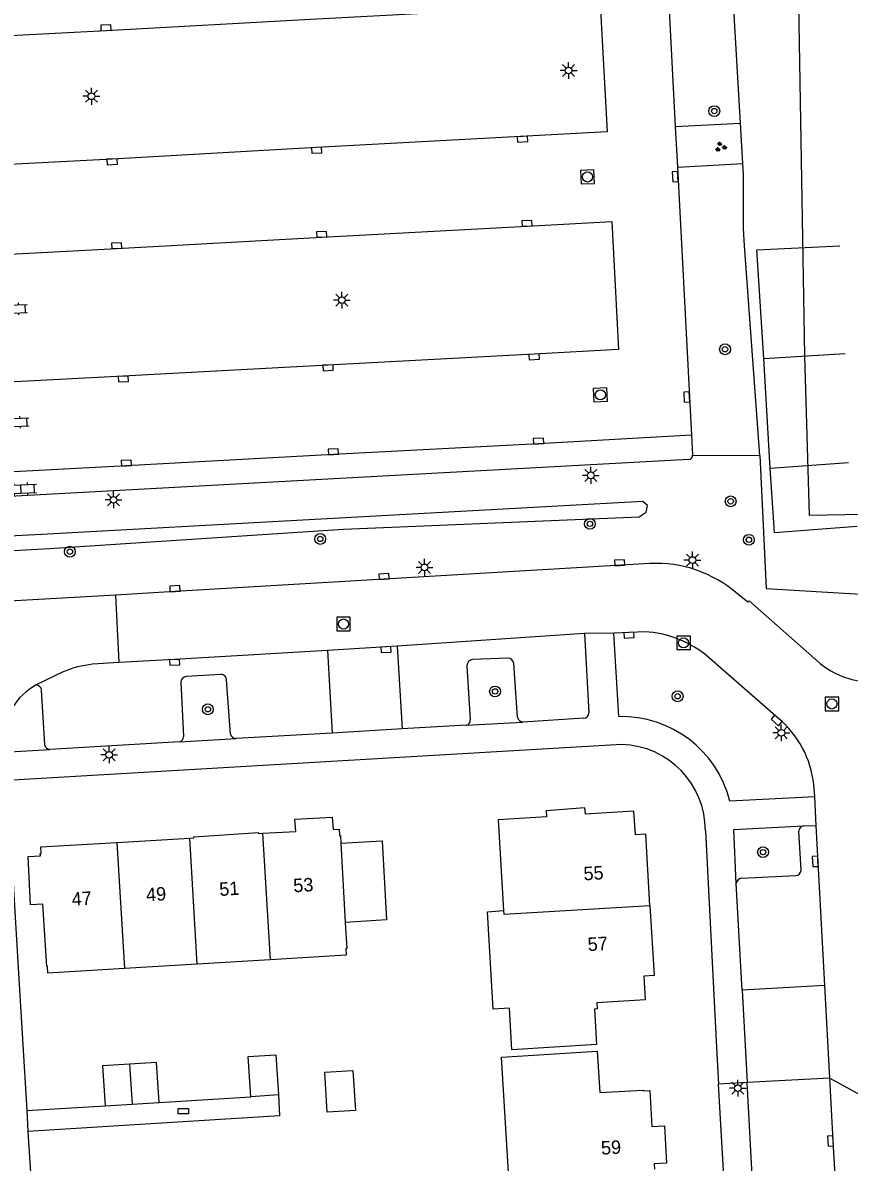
# Model space of a CAD drawing. Extents: x 131000 to 133013, y 393000 to 396501.
# Drawn here: x 132900 to 132961.1, y 394674 to 394758.4 of the extents above; entities that cross this region are included whole.
import ezdxf

# ---------------------------------------------------------------- set-up
doc = ezdxf.new("R2010")
doc.units = 0
for name, color, linetype in [('bs-afsc-poort', 7, 'Continuous'), ('gg-afsc-hekwerk', 7, 'Continuous'), ('gg-afsc-muur', 7, 'Continuous'), ('gg-anno-huisnummerreeks BGT', 7, 'Continuous'), ('gg-bbg-bijgebouw', 7, 'Continuous'), ('gg-bbg-hoofdgebouw', 7, 'Continuous'), ('gg-bbg-tussenscheiding', 7, 'Continuous'), ('gg-knt-plantopografie kant verharding', 7, 'Continuous'), ('gg-knt-verharding', 7, 'Continuous'), ('gg-knt-verharding nz', 7, 'Continuous'), ('gg-kntw-bovenkant insteek waterloop', 7, 'Continuous'), ('gt-grn-groengrens', 7, 'Continuous'), ('gt-grn-weggrens', 7, 'Continuous'), ('gt-symb-boom', 7, 'Continuous'), ('gt-symb-groenvak', 7, 'Continuous'), ('gt-symb-klinker verharding', 7, 'Continuous'), ('gt-symb-kolk', 7, 'Continuous'), ('gt-symb-kolk center center', 7, 'Continuous'), ('gt-symb-lichtmast', 7, 'Continuous'), ('gt-symb-rioolschacht', 7, 'Continuous')]:
    doc.layers.add(name, color=color, linetype=linetype)

# ---------------------------------------------------------------- blocks, each defined once
blk = doc.blocks.new('gt0-KOLK')
at = {"layer": 'gt-symb-kolk'}
blk.add_lwpolyline([(0, 0), (0.375, 0), (0.375, 0.4), (-0.375, 0.4), (-0.375, 0), (0, 0)], dxfattribs=at)
blk = doc.blocks.new('gt0-LMAST')
at = {"layer": 'gt-symb-lichtmast'}
for p, q in [((-0.182, 0.173), (-0.447, 0.438)), ((-0.005, 0.246), (-0.005, 0.621)), ((0.172, 0.173), (0.437, 0.438)), ((-0.255, -0.004), (-0.63, -0.004)), ((-0.182, -0.181), (-0.447, -0.446)), ((-0.005, -0.254), (-0.005, -0.629)), ((0.437, -0.446), (0.172, -0.181)), ((0.245, -0.004), (0.62, -0.004))]:
    blk.add_line(p, q, dxfattribs=at)
blk.add_circle((-0.005, -0.004), 0.25, dxfattribs=at)
blk = doc.blocks.new('gt0-KOLKCC')
at = {"layer": 'gt-symb-kolk center center'}
blk.add_lwpolyline([(-0.375, 0.2), (0.375, 0.2), (0.375, -0.2), (-0.375, -0.2)], close=True, dxfattribs=at)
blk = doc.blocks.new('gt0-KL1')
at = {"layer": 'gt-symb-klinker verharding'}
for p, q in [((-1.15, 0.3), (1.15, 0.3)), ((-1, -0.3), (-1, 0.3)), ((-0.5, 0.3), (-0.5, 0.45)), ((0, -0.3), (0, 0.3)), ((0.5, 0.3), (0.5, 0.45)), ((1, -0.3), (1, 0.3)), ((-1.15, -0.3), (1.15, -0.3)), ((-0.5, -0.45), (-0.5, -0.3)), ((0.5, -0.45), (0.5, -0.3))]:
    blk.add_line(p, q, dxfattribs=at)
blk = doc.blocks.new('gt0-BOOM')
at = {"layer": 'gt-symb-boom'}
for radius in [0.4, 0.2]:
    blk.add_circle((0, 0), radius, dxfattribs=at)
blk = doc.blocks.new('gt0-RS')
at = {"layer": 'gt-symb-rioolschacht'}
blk.add_lwpolyline([(-0.5, -0.5), (0.5, -0.5), (0.5, 0.5), (-0.5, 0.5)], close=True, dxfattribs=at)
blk.add_circle((0, 0), 0.375, dxfattribs=at)
blk = doc.blocks.new('gt0-GRVAK')
at = {"layer": 'gt-symb-groenvak'}
for p, q in [((-0.11, 0.189), (-0.228, 0.24)), ((-0.182, 0.153), (0.088, 0.153)), ((-0.091, 0.211), (-0.156, 0.322)), ((-0.047, 0.214), (-0.047, 0.393)), ((-0.004, 0.211), (0.061, 0.322)), ((0.015, 0.189), (0.133, 0.24)), ((0.262, -0.052), (0.197, 0.059)), ((0.305, -0.049), (0.305, 0.13)), ((0.349, -0.052), (0.414, 0.059)), ((-0.245, -0.228), (-0.363, -0.177)), ((-0.318, -0.264), (-0.047, -0.264)), ((-0.226, -0.206), (-0.291, -0.095)), ((-0.183, -0.203), (-0.183, -0.024)), ((-0.139, -0.206), (-0.074, -0.095)), ((-0.12, -0.228), (-0.002, -0.177)), ((0.243, -0.074), (0.125, -0.023)), ((0.17, -0.11), (0.441, -0.11)), ((0.368, -0.074), (0.486, -0.023))]:
    blk.add_line(p, q, dxfattribs=at)

msp = doc.modelspace()

# ---------------------------------------------------------------- linework, layer by layer
at = {"layer": 'bs-afsc-poort'}
msp.add_line((132953.395, 394741.861), (132953.314, 394743.13), dxfattribs=at)
at = {"layer": 'gg-afsc-hekwerk'}
for p, q in [((132953.097, 394750.946), (132951.844, 394772.602)), ((132953.27, 394747.951), (132953.097, 394750.946)), ((132953.32, 394747.094), (132953.27, 394747.951)), ((132953.314, 394743.13), (132953.32, 394747.094)), ((132953.395, 394741.861), (132953.314, 394743.13)), ((132954.522, 394726.324), (132953.395, 394741.861)), ((132910.053, 394678.386), (132916.829, 394678.824)), ((132900.241, 394677.798), (132906.04, 394678.145))]:
    msp.add_line(p, q, dxfattribs=at)
for points in [[(132954.522, 394726.324), (132955.006, 394716.467), (132965.31, 394715.85)], [(132918.893, 394678.964), (132918.97, 394677.421), (132900.335, 394676.252)]]:
    msp.add_lwpolyline(points, dxfattribs=at)
at = {"layer": 'gg-afsc-muur'}
for p, q in [((132954.294, 394741.573), (132960.446, 394741.847)), ((132954.826, 394733.523), (132954.294, 394741.573)), ((132954.826, 394733.523), (132960.846, 394733.887)), ((132955.296, 394725.381), (132954.826, 394733.523)), ((132955.296, 394725.381), (132961.085, 394725.812)), ((132955.534, 394721.741), (132955.296, 394725.381)), ((132955.609, 394720.594), (132955.534, 394721.741)), ((132958.813, 394720.843), (132955.609, 394720.594)), ((132961.721, 394721.069), (132958.813, 394720.843))]:
    msp.add_line(p, q, dxfattribs=at)
at = {"layer": 'gg-bbg-bijgebouw'}
for p, q in [((132907.856, 394681.239), (132905.849, 394681.118)), ((132916.829, 394678.824), (132916.628, 394681.798)), ((132905.849, 394681.118), (132906.04, 394678.145)), ((132918.893, 394678.964), (132916.829, 394678.824)), ((132906.04, 394678.145), (132908.047, 394678.266)), ((132908.047, 394678.266), (132910.053, 394678.386))]:
    msp.add_line(p, q, dxfattribs=at)
for points in [[(132923.506, 394697.602), (132926.567, 394697.785), (132926.884, 394691.921), (132923.818, 394691.741)], [(132910.053, 394678.386), (132909.863, 394681.359), (132907.856, 394681.239)], [(132916.628, 394681.798), (132918.692, 394681.937), (132918.893, 394678.964)], [(132922.311, 394680.637), (132924.386, 394680.769), (132924.574, 394677.804), (132922.499, 394677.672), (132922.311, 394680.637)]]:
    msp.add_lwpolyline(points, dxfattribs=at)
at = {"layer": 'gg-bbg-hoofdgebouw'}
for p, q in [((132906.92, 394697.667), (132912.31, 394697.989)), ((132918.257, 394688.964), (132912.866, 394688.638)), ((132912.866, 394688.638), (132907.476, 394688.313))]:
    msp.add_line(p, q, dxfattribs=at)
for points in [[(132946.391, 394692.992), (132946.074, 394698.273), (132945.316, 394698.223), (132945.204, 394699.979), (132941.628, 394699.761), (132941.579, 394700.223), (132938.707, 394700.012), (132938.735, 394699.555), (132935.138, 394699.334), (132935.55, 394692.612)], [(132917.699, 394698.338), (132920.158, 394698.48), (132920.106, 394699.378), (132922.87, 394699.538), (132922.922, 394698.617), (132923.385, 394698.634), (132923.403, 394698.14), (132923.473, 394698.145), (132923.506, 394697.602)], [(132912.31, 394697.989), (132912.62, 394698.007), (132912.619, 394698.075), (132917.399, 394698.391), (132917.403, 394698.321), (132917.699, 394698.338)], [(132907.476, 394688.313), (132901.815, 394687.971), (132901.79, 394688.466), (132901.719, 394688.461), (132901.438, 394693.095), (132900.528, 394693.041), (132900.349, 394696.632), (132901.255, 394696.669), (132901.247, 394696.835), (132901.317, 394696.838), (132901.292, 394697.331), (132906.92, 394697.667)], [(132946.391, 394692.992), (132946.703, 394687.803), (132945.937, 394687.76), (132946.042, 394685.999), (132942.448, 394685.789), (132942.476, 394685.326), (132942.282, 394685.318), (132942.426, 394682.694), (132936.157, 394682.306), (132935.983, 394685.379), (132934.772, 394685.31), (132934.356, 394692.532), (132935.55, 394692.612)], [(132923.818, 394691.741), (132923.938, 394689.805), (132923.868, 394689.8), (132923.897, 394689.304), (132918.257, 394688.964)], [(132935.94, 394672.827), (132935.404, 394681.761), (132942.486, 394682.193), (132942.673, 394679.128), (132945.877, 394679.323), (132945.881, 394679.253), (132946.37, 394679.283), (132946.533, 394676.608), (132947.461, 394676.665), (132947.608, 394673.897), (132946.706, 394673.843), (132946.728, 394673.467)]]:
    msp.add_lwpolyline(points, dxfattribs=at)
at = {"layer": 'gg-bbg-tussenscheiding'}
for p, q in [((132917.699, 394698.338), (132918.257, 394688.964)), ((132906.92, 394697.667), (132907.476, 394688.313)), ((132912.866, 394688.638), (132912.31, 394697.989)), ((132923.506, 394697.602), (132923.818, 394691.741)), ((132907.856, 394681.239), (132908.047, 394678.266))]:
    msp.add_line(p, q, dxfattribs=at)
msp.add_lwpolyline([(132935.55, 394692.612), (132935.566, 394692.35), (132946.391, 394692.992)], dxfattribs=at)
at = {"layer": 'gg-knt-plantopografie kant verharding'}
msp.add_lwpolyline([(132957.027, 394781.53), (132957.836, 394733.705), (132958.168, 394721.915), (132966.203, 394722.052), (132971.998, 394722.126), (133000, 394721.343)], dxfattribs=at)
at = {"layer": 'gg-knt-verharding'}
for p, q in [((132947.157, 394771.446), (132948.264, 394750.691)), ((132948.264, 394750.691), (132948.423, 394747.695)), ((132948.423, 394747.695), (132949.468, 394727.83)), ((132949.468, 394727.83), (132949.541, 394726.352)), ((132949.264, 394726.02), (132868.484, 394721.638)), ((132906.809, 394715.99), (132882.187, 394714.543)), ((132906.809, 394715.99), (132907.058, 394711.002)), ((132946.042, 394713.274), (132943.723, 394713.176)), ((132943.723, 394713.176), (132941.536, 394713.136)), ((132941.536, 394713.136), (132941.863, 394707.268)), ((132944.077, 394706.988), (132943.723, 394713.176)), ((132955.899, 394706.856), (132950.419, 394711.637)), ((132907.058, 394711.002), (132905.118, 394710.863)), ((132932.839, 394710.744), (132933.077, 394706.753)), ((132935.883, 394711.317), (132933.255, 394711.213)), ((132936.587, 394706.931), (132936.298, 394710.926)), ((132902.937, 394710.307), (132900.945, 394709.327)), ((132914.641, 394710.099), (132912.044, 394709.954)), ((132911.642, 394709.531), (132911.858, 394705.504)), ((132915.335, 394705.694), (132915.043, 394709.688)), ((132901.571, 394704.908), (132901.343, 394708.934)), ((132932.771, 394706.343), (132936.977, 394706.572)), ((132941.5, 394706.864), (132936.977, 394706.572)), ((132922.857, 394705.769), (132915.747, 394705.358)), ((132928.034, 394706.069), (132922.857, 394705.769)), ((132932.771, 394706.343), (132928.034, 394706.069)), ((132944.297, 394704.917), (132898.788, 394702.243)), ((132911.547, 394705.11), (132901.952, 394704.554)), ((132911.547, 394705.11), (132915.747, 394705.358)), ((132898.542, 394704.344), (132901.952, 394704.554)), ((132958.585, 394701.048), (132958.514, 394701.944)), ((132958.585, 394701.048), (132952.31, 394700.727)), ((132958.686, 394698.917), (132958.585, 394701.048)), ((132957.764, 394698.888), (132958.686, 394698.917)), ((132957.575, 394695.612), (132957.412, 394698.489)), ((132953.22, 394686.726), (132952.784, 394694.632)), ((132953.163, 394695.014), (132957.181, 394695.203)), ((132953.22, 394686.726), (132953.596, 394679.869)), ((132954.445, 394627.988), (132951.474, 394679.747)), ((132954.277, 394667.277), (132953.596, 394679.869)), ((132900.241, 394677.798), (132900.335, 394676.252)), ((132900.335, 394676.252), (132903.264, 394627.877))]:
    msp.add_line(p, q, dxfattribs=at)
for points in [[(132946.387, 394718.317), (132911.225, 394716.263), (132906.809, 394715.99)], [(132959, 394710.925), (132953.731, 394715.553), (132953.637, 394715.46), (132952.844, 394716.097)], [(132898.841, 394701.302), (132899.6, 394688.382), (132900.241, 394677.798)], [(132952.784, 394694.632), (132952.589, 394698.633), (132957.764, 394698.888)], [(132950.491, 394698.527), (132951.317, 394682.468), (132951.474, 394679.747)]]:
    msp.add_lwpolyline(points, dxfattribs=at)
for centre, radius, start, end in [((132949.236, 394726.325), 0.306, 275.17382, 5.14717), ((132946.881, 394709.253), 9.077, 48.93338, 93.11936), ((132945.487, 394705.12), 8.173, 52.88215, 86.10621), ((132905.987, 394702.898), 8.012, 96.22709, 112.37637), ((132933.325, 394710.732), 0.486, 98.25619, 178.59817), ((132935.872, 394710.89), 0.428, 4.88965, 88.5215), ((132962.689, 394715.298), 5.721, 229.84947, 268.44971), ((132912.096, 394709.502), 0.455, 96.59642, 176.31982), ((132914.648, 394709.704), 0.395, 357.66608, 91.06543), ((132903.203, 394705.189), 4.714, 118.61825, 177.99793), ((132900.905, 394708.888), 0.441, 5.98466, 84.73967), ((132932.737, 394706.688), 0.346, 275.67281, 10.85618), ((132937.027, 394707.017), 0.448, 191.10218, 263.63789), ((132941.468, 394707.258), 0.395, 274.65548, 1.46419), ((132944.282, 394698.713), 8.277, 14.07929, 91.41647), ((132951.187, 394701.195), 7.366, 5.83501, 50.22396), ((132915.743, 394705.773), 0.415, 191.01429, 270.58889), ((132901.983, 394704.97), 0.417, 188.52829, 265.67931), ((132911.432, 394705.52), 0.426, 285.61934, 357.80976), ((132944.123, 394698.551), 6.368, 359.78205, 88.4333), ((132957.811, 394698.492), 0.399, 96.7914, 180.37077), ((132957.145, 394695.632), 0.43, 274.74002, 357.4003), ((132953.239, 394694.559), 0.461, 99.52678, 170.92495)]:
    msp.add_arc(centre, radius, start, end, dxfattribs=at)
at = {"layer": 'gg-knt-verharding nz'}
for p, q in [((132941.536, 394713.136), (132927.68, 394712.207)), ((132927.68, 394712.207), (132922.503, 394711.893)), ((132922.503, 394711.893), (132922.857, 394705.769)), ((132927.68, 394712.207), (132928.034, 394706.069)), ((132959.346, 394687.064), (132958.686, 394698.917)), ((132959.346, 394687.064), (132953.22, 394686.726)), ((132959.706, 394680.2), (132959.346, 394687.064)), ((132959.706, 394680.2), (132953.596, 394679.869))]:
    msp.add_line(p, q, dxfattribs=at)
for points in [[(132866.524, 394755.671), (132890.984, 394757.015), (132906.116, 394757.815), (132921.247, 394758.661), (132942.714, 394759.779), (132943.212, 394750.3), (132921.699, 394749.137), (132906.56, 394748.288), (132891.355, 394747.493), (132876.157, 394746.661), (132867.078, 394746.181), (132866.524, 394755.671)], [(132867.886, 394730.072), (132867.409, 394739.529), (132876.631, 394740.055), (132906.909, 394741.669), (132922.096, 394742.509), (132937.293, 394743.327), (132943.557, 394743.649), (132944.065, 394734.189), (132937.804, 394733.833), (132922.546, 394733.026), (132907.387, 394732.193), (132892.279, 394731.411), (132877.125, 394730.565), (132867.886, 394730.072)], [(132949.468, 394727.83), (132938.147, 394727.202), (132922.952, 394726.404), (132907.627, 394725.565), (132877.434, 394723.959), (132868.322, 394723.432)], [(132922.503, 394711.893), (132911.19, 394711.203), (132907.058, 394711.002)], [(132964.634, 394598.39), (132964.322, 394601.844), (132964.049, 394605.298), (132963.74, 394609.888), (132959.951, 394675.553), (132959.706, 394680.2)]]:
    msp.add_lwpolyline(points, dxfattribs=at)
at = {"layer": 'gg-kntw-bovenkant insteek waterloop'}
msp.add_lwpolyline([(132871.909, 394718.936), (132871.028, 394718.865), (132871.002, 394718.146), (132871.523, 394717.839), (132872.998, 394717.827), (132901.938, 394719.426), (132923.686, 394720.872), (132945.594, 394721.781), (132946.106, 394722.117), (132946.208, 394722.632), (132945.853, 394722.908), (132901.814, 394720.499), (132871.909, 394718.936)], dxfattribs=at)
at = {"layer": 'gt-grn-groengrens'}
for p, q in [((132948.264, 394750.691), (132953.097, 394750.946)), ((132948.423, 394747.695), (132953.27, 394747.951)), ((132949.541, 394726.352), (132954.522, 394726.324))]:
    msp.add_line(p, q, dxfattribs=at)
at = {"layer": 'gt-grn-weggrens'}
for p, q in [((132953.596, 394679.869), (132951.474, 394679.747)), ((132959.706, 394680.2), (132964.745, 394677.431))]:
    msp.add_line(p, q, dxfattribs=at)

# ---------------------------------------------------------------- block references
at = {"layer": 'gt-symb-boom'}
for p in [(132951.153, 394751.841), (132951.948, 394734.194), (132952.365, 394722.93), (132941.944, 394721.265), (132921.975, 394720.145), (132953.712, 394720.081), (132903.438, 394719.2), (132934.92, 394708.847), (132948.437, 394708.489), (132913.655, 394707.526), (132954.764, 394696.942)]:
    msp.add_blockref('gt0-BOOM', p, dxfattribs=at)
at = {"layer": 'gt-symb-groenvak'}
msp.add_blockref('gt0-GRVAK', (132951.61, 394749.181), dxfattribs=at)
at = {"layer": 'gt-symb-klinker verharding'}
for p, rotation in [((132899.145, 394737.173), 2.3501595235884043), ((132899.257, 394728.772), 2.3501595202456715), ((132899.817, 394723.844), 2.350159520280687)]:
    msp.add_blockref('gt0-KL1', p, dxfattribs=dict(at, rotation=rotation))
at = {"layer": 'gt-symb-kolk'}
for p, rotation in [((132906.116, 394757.815), 3.197287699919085), ((132936.941, 394749.953), -176.82688449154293), ((132921.699, 394749.137), -176.932075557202), ((132906.56, 394748.288), -176.78659813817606), ((132948.46, 394746.996), 93.02763261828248), ((132937.293, 394743.327), 2.938566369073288), ((132922.096, 394742.509), 3.0759824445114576), ((132906.909, 394741.669), 3.1650578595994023), ((132937.804, 394733.833), -176.746314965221), ((132922.546, 394733.026), -176.97236738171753), ((132907.387, 394732.193), -176.85105781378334), ((132949.314, 394730.674), 92.99539699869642), ((132938.147, 394727.202), 3.173115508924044), ((132922.952, 394726.404), 3.003456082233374), ((132907.627, 394725.565), 3.132826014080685), ((132944.162, 394718.188), 3.358878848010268), ((132926.706, 394717.164), 3.3588788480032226), ((132911.225, 394716.263), 3.358878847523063), ((132944.828, 394713.215), -177.21496427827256), ((132926.839, 394712.15), -177.21496427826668), ((132911.19, 394711.203), -177.21496427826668), ((132955.899, 394706.856), 138.89454211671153), ((132958.827, 394696.264), 92.56701891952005), ((132959.951, 394675.553), 93.35887884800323)]:
    msp.add_blockref('gt0-KOLK', p, dxfattribs=dict(at, rotation=rotation))
at = {"layer": 'gt-symb-kolk center center'}
msp.add_blockref('gt0-KOLKCC', (132911.841, 394677.751), dxfattribs=at)
at = {"layer": 'gt-symb-lichtmast'}
for p in [(132940.371, 394754.854), (132905.038, 394752.94), (132923.576, 394737.836), (132942.014, 394724.858), (132906.675, 394723.048), (132949.537, 394718.582), (132929.704, 394718.041), (132956.119, 394705.787), (132906.352, 394704.16), (132952.905, 394679.466)]:
    msp.add_blockref('gt0-LMAST', p, dxfattribs=at)
at = {"layer": 'gt-symb-rioolschacht'}
for p, rotation in [((132941.769, 394746.961), -87.34393590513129), ((132942.715, 394730.817), -176.9240175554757)]:
    msp.add_blockref('gt0-RS', p, dxfattribs=dict(at, rotation=rotation))
for p in [(132923.699, 394713.843), (132948.879, 394712.443), (132959.866, 394707.922)]:
    msp.add_blockref('gt0-RS', p, dxfattribs=at)

# ---------------------------------------------------------------- texts
at = {"layer": 'gg-anno-huisnummerreeks BGT'}
for s, rotation, p in [('55', 3.4, (132941.494, 394694.848)), ('51', 3.8, (132914.531, 394693.692)), ('53', 3.3, (132920.008, 394693.968)), ('47', 3.4, (132903.598, 394692.961)), ('49', 3.4, (132909.108, 394693.29)), ('57', 3.4, (132941.808, 394689.612)), ('59', 3, (132942.791, 394674.529))]:
    msp.add_text(s, height=1, rotation=rotation, dxfattribs=at).set_placement(p)

doc.saveas('drawing.dxf')
